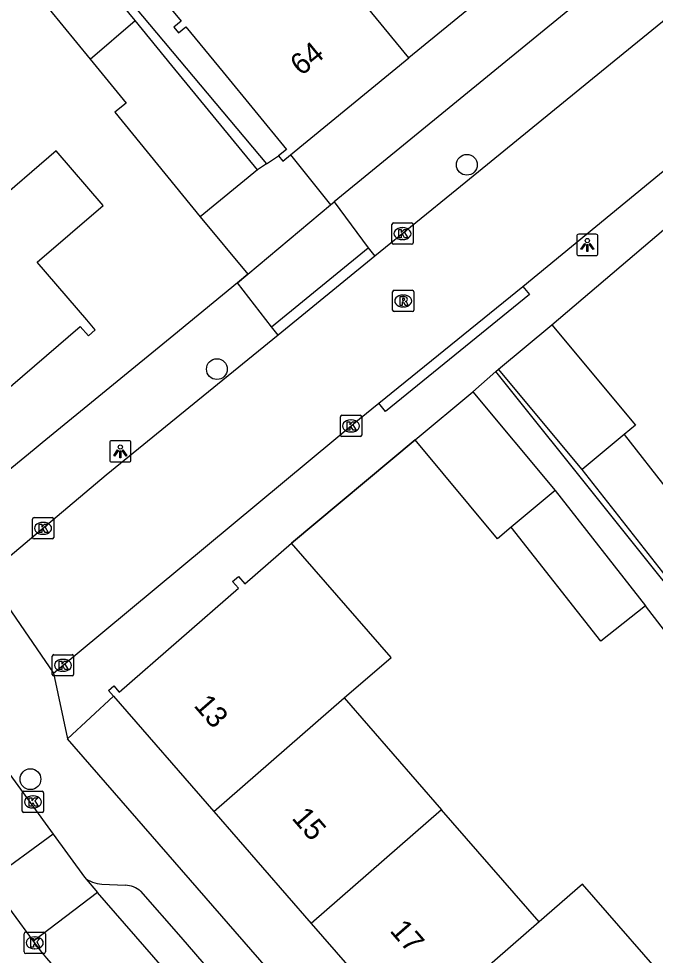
# Model space of a CAD drawing. Extents: x 162532 to 163264, y 381233 to 382042.
# Drawn here: x 162644.47 to 162674.35, y 381814.16 to 381858.1 of the extents above; entities that cross this region are included whole.
import ezdxf

# ---------------------------------------------------------------- set-up
doc = ezdxf.new("R2010")
doc.units = 0
for name, color, linetype in [('IMGEO_Boom', 7, 'Continuous'), ('IMGEO_Kolk', 7, 'Continuous'), ('IMGEO_Lichtpunt', 7, 'Continuous'), ('IMGEO_Muur', 7, 'Continuous'), ('IMGEO_Pand', 7, 'Continuous'), ('IMGEO_Pand_nummerreeks', 7, 'Continuous'), ('IMGEO_Parkeervlak_open', 7, 'Continuous'), ('IMGEO_Rijbaan_lokaal_open', 7, 'Continuous'), ('IMGEO_Rioolput', 7, 'Continuous'), ('IMGEO_Voetpad_gesloten', 7, 'Continuous'), ('IMGEO_Voetpad_open', 7, 'Continuous')]:
    doc.layers.add(name, color=color, linetype=linetype)

msp = doc.modelspace()

# ---------------------------------------------------------------- linework, layer by layer
at = {"layer": 'IMGEO_Boom'}
for centre in [(162665.504, 381851.247), (162653.773, 381841.66), (162645.021, 381822.421)]:
    msp.add_circle(centre, 0.489, dxfattribs=at)
at = {"layer": 'IMGEO_Kolk'}
for p, q in [((162661.984, 381847.591), (162661.984, 381848.443)), ((162662.059, 381848.517), (162662.911, 381848.517)), ((162662.985, 381848.443), (162662.985, 381847.591)), ((162662.472, 381848.297), (162662.497, 381848.297)), ((162662.911, 381847.517), (162662.059, 381847.517)), ((162662.495, 381847.737), (162662.47, 381847.737)), ((162659.568, 381838.568), (162659.568, 381839.42)), ((162659.643, 381839.494), (162660.495, 381839.494)), ((162660.056, 381839.274), (162660.081, 381839.274)), ((162660.569, 381839.42), (162660.569, 381838.568)), ((162660.079, 381838.714), (162660.054, 381838.714)), ((162660.495, 381838.494), (162659.643, 381838.494)), ((162645.114, 381833.766), (162645.114, 381834.618)), ((162645.189, 381834.692), (162646.041, 381834.692)), ((162645.602, 381834.472), (162645.627, 381834.472)), ((162646.115, 381834.618), (162646.115, 381833.766)), ((162645.625, 381833.912), (162645.6, 381833.912)), ((162646.041, 381833.692), (162645.189, 381833.692)), ((162646.046, 381827.337), (162646.046, 381828.189)), ((162646.121, 381828.263), (162646.973, 381828.263)), ((162647.047, 381828.189), (162647.047, 381827.337)), ((162646.534, 381828.043), (162646.559, 381828.043)), ((162646.973, 381827.263), (162646.121, 381827.263)), ((162646.557, 381827.483), (162646.532, 381827.483)), ((162644.638, 381820.927), (162644.638, 381821.779)), ((162644.713, 381821.853), (162645.565, 381821.853)), ((162645.126, 381821.633), (162645.151, 381821.633)), ((162645.639, 381821.779), (162645.639, 381820.927)), ((162645.149, 381821.073), (162645.124, 381821.073)), ((162645.565, 381820.853), (162644.713, 381820.853)), ((162644.723, 381814.317), (162644.723, 381815.169)), ((162644.798, 381815.243), (162645.65, 381815.243)), ((162645.211, 381815.023), (162645.236, 381815.023)), ((162645.724, 381815.169), (162645.724, 381814.317)), ((162645.65, 381814.243), (162644.798, 381814.243)), ((162645.234, 381814.463), (162645.209, 381814.463))]:
    msp.add_line(p, q, dxfattribs=at)
for points in [[(162661.984, 381847.591), (162661.984, 381848.443)], [(162662.059, 381848.517), (162662.911, 381848.517)], [(162662.985, 381848.443), (162662.985, 381847.591)], [(162662.305, 381848.217), (162662.428, 381848.217), (162662.428, 381848.066), (162662.558, 381848.217), (162662.722, 381848.217), (162662.576, 381848.066), (162662.729, 381847.817), (162662.577, 381847.817), (162662.492, 381847.981), (162662.428, 381847.914), (162662.428, 381847.817), (162662.305, 381847.817), (162662.305, 381848.217)], [(162662.911, 381847.517), (162662.059, 381847.517)], [(162659.568, 381838.568), (162659.568, 381839.42)], [(162659.643, 381839.494), (162660.495, 381839.494)], [(162659.889, 381839.194), (162660.012, 381839.194), (162660.012, 381839.043), (162660.142, 381839.194), (162660.306, 381839.194), (162660.16, 381839.043), (162660.313, 381838.794), (162660.161, 381838.794), (162660.076, 381838.958), (162660.012, 381838.891), (162660.012, 381838.794), (162659.889, 381838.794), (162659.889, 381839.194)], [(162660.569, 381839.42), (162660.569, 381838.568)], [(162660.495, 381838.494), (162659.643, 381838.494)], [(162645.114, 381833.766), (162645.114, 381834.618)], [(162645.189, 381834.692), (162646.041, 381834.692)], [(162645.435, 381834.392), (162645.558, 381834.392), (162645.558, 381834.241), (162645.688, 381834.392), (162645.852, 381834.392), (162645.706, 381834.241), (162645.859, 381833.992), (162645.707, 381833.992), (162645.622, 381834.156), (162645.558, 381834.089), (162645.558, 381833.992), (162645.435, 381833.992), (162645.435, 381834.392)], [(162646.115, 381834.618), (162646.115, 381833.766)], [(162646.041, 381833.692), (162645.189, 381833.692)], [(162646.046, 381827.337), (162646.046, 381828.189)], [(162646.121, 381828.263), (162646.973, 381828.263)], [(162647.047, 381828.189), (162647.047, 381827.337)], [(162646.367, 381827.963), (162646.49, 381827.963), (162646.49, 381827.812), (162646.62, 381827.963), (162646.784, 381827.963), (162646.638, 381827.812), (162646.791, 381827.563), (162646.639, 381827.563), (162646.554, 381827.727), (162646.49, 381827.66), (162646.49, 381827.563), (162646.367, 381827.563), (162646.367, 381827.963)], [(162646.973, 381827.263), (162646.121, 381827.263)], [(162644.638, 381820.927), (162644.638, 381821.779)], [(162644.713, 381821.853), (162645.565, 381821.853)], [(162644.959, 381821.553), (162645.082, 381821.553), (162645.082, 381821.402), (162645.212, 381821.553), (162645.376, 381821.553), (162645.23, 381821.402), (162645.383, 381821.153), (162645.231, 381821.153), (162645.146, 381821.317), (162645.082, 381821.25), (162645.082, 381821.153), (162644.959, 381821.153), (162644.959, 381821.553)], [(162645.639, 381821.779), (162645.639, 381820.927)], [(162645.565, 381820.853), (162644.713, 381820.853)], [(162644.723, 381814.317), (162644.723, 381815.169)], [(162644.798, 381815.243), (162645.65, 381815.243)], [(162645.044, 381814.943), (162645.167, 381814.943), (162645.167, 381814.792), (162645.297, 381814.943), (162645.461, 381814.943), (162645.315, 381814.792), (162645.468, 381814.543), (162645.316, 381814.543), (162645.231, 381814.707), (162645.167, 381814.64), (162645.167, 381814.543), (162645.044, 381814.543), (162645.044, 381814.943)], [(162645.724, 381815.169), (162645.724, 381814.317)], [(162645.65, 381814.243), (162644.798, 381814.243)]]:
    msp.add_lwpolyline(points, dxfattribs=at)
for centre, start, end in [((162662.061, 381848.441), 91.552, 178.448), ((162662.061, 381848.441), 91.552, 178.448), ((162662.909, 381848.441), 1.552, 88.448), ((162662.909, 381848.441), 1.552, 88.448), ((162662.061, 381847.593), 181.552, 268.448), ((162662.061, 381847.593), 181.552, 268.448), ((162662.909, 381847.593), 271.552, 358.448), ((162662.909, 381847.593), 271.552, 358.448), ((162659.645, 381839.418), 91.552, 178.448), ((162659.645, 381839.418), 91.552, 178.448), ((162660.493, 381839.418), 1.552, 88.448), ((162660.493, 381839.418), 1.552, 88.448), ((162659.645, 381838.57), 181.552, 268.448), ((162659.645, 381838.57), 181.552, 268.448), ((162660.493, 381838.57), 271.552, 358.448), ((162660.493, 381838.57), 271.552, 358.448), ((162645.191, 381834.616), 91.552, 178.448), ((162645.191, 381834.616), 91.552, 178.448), ((162646.039, 381834.616), 1.552, 88.448), ((162646.039, 381834.616), 1.552, 88.448), ((162645.191, 381833.768), 181.552, 268.448), ((162645.191, 381833.768), 181.552, 268.448), ((162646.039, 381833.768), 271.552, 358.448), ((162646.039, 381833.768), 271.552, 358.448), ((162646.123, 381828.187), 91.552, 178.448), ((162646.123, 381828.187), 91.552, 178.448), ((162646.971, 381828.187), 1.552, 88.448), ((162646.971, 381828.187), 1.552, 88.448), ((162646.123, 381827.339), 181.552, 268.448), ((162646.123, 381827.339), 181.552, 268.448), ((162646.971, 381827.339), 271.552, 358.448), ((162646.971, 381827.339), 271.552, 358.448), ((162644.715, 381821.777), 91.552, 178.448), ((162644.715, 381821.777), 91.552, 178.448), ((162645.563, 381821.777), 1.552, 88.448), ((162645.563, 381821.777), 1.552, 88.448), ((162644.715, 381820.929), 181.552, 268.448), ((162644.715, 381820.929), 181.552, 268.448), ((162645.563, 381820.929), 271.552, 358.448), ((162645.563, 381820.929), 271.552, 358.448), ((162644.8, 381815.167), 91.552, 178.448), ((162644.8, 381815.167), 91.552, 178.448), ((162645.648, 381815.167), 1.552, 88.448), ((162645.648, 381815.167), 1.552, 88.448), ((162644.8, 381814.319), 181.552, 268.448), ((162644.8, 381814.319), 181.552, 268.448), ((162645.648, 381814.319), 271.552, 358.448), ((162645.648, 381814.319), 271.552, 358.448)]:
    msp.add_arc(centre, 0.0765, start, end, dxfattribs=at)
for centre, major_axis, ratio, start_param, end_param in [((162662.471, 381848.017), (-0.387, 0.002), 0.722429, 4.712389, 7.853982), ((162662.496, 381848.017), (-0.39, 0.002), 0.717154, 1.570796, 4.712389), ((162660.055, 381838.994), (-0.387, 0.002), 0.722429, 4.712389, 7.853982), ((162660.08, 381838.994), (-0.39, 0.002), 0.717154, 1.570796, 4.712389), ((162645.601, 381834.192), (-0.387, 0.002), 0.722429, 4.712389, 7.853982), ((162645.626, 381834.192), (-0.39, 0.002), 0.717154, 1.570796, 4.712389), ((162646.533, 381827.763), (-0.387, 0.002), 0.722429, 4.712389, 7.853982), ((162646.558, 381827.763), (-0.39, 0.002), 0.717154, 1.570796, 4.712389), ((162645.125, 381821.353), (-0.387, 0.002), 0.722429, 4.712389, 7.853982), ((162645.15, 381821.353), (-0.39, 0.002), 0.717154, 1.570796, 4.712389), ((162645.21, 381814.743), (-0.387, 0.002), 0.722429, 4.712389, 7.853982), ((162645.235, 381814.743), (-0.39, 0.002), 0.717154, 1.570796, 4.712389)]:
    msp.add_ellipse(centre, major_axis=major_axis, ratio=ratio, start_param=start_param, end_param=end_param, dxfattribs=at)
at = {"layer": 'IMGEO_Lichtpunt'}
for p, q in [((162670.66, 381847.892), (162670.66, 381847.085)), ((162670.66, 381847.892), (162670.66, 381847.085)), ((162671.562, 381847.987), (162670.754, 381847.987)), ((162671.562, 381847.987), (162670.754, 381847.987)), ((162671.656, 381847.085), (162671.656, 381847.892)), ((162671.656, 381847.085), (162671.656, 381847.892)), ((162670.754, 381846.991), (162671.562, 381846.991)), ((162670.754, 381846.991), (162671.562, 381846.991)), ((162649.643, 381838.302), (162648.835, 381838.302)), ((162649.643, 381838.302), (162648.835, 381838.302)), ((162648.741, 381838.207), (162648.741, 381837.4)), ((162648.741, 381838.207), (162648.741, 381837.4)), ((162649.737, 381837.4), (162649.737, 381838.207)), ((162649.737, 381837.4), (162649.737, 381838.207)), ((162648.835, 381837.306), (162649.643, 381837.306)), ((162648.835, 381837.306), (162649.643, 381837.306))]:
    msp.add_line(p, q, dxfattribs=at)
for points in [[(162671.034, 381847.556), (162671.073, 381847.528), (162670.885, 381847.266), (162670.847, 381847.293), (162671.034, 381847.556)], [(162671.136, 381847.508), (162671.183, 381847.508), (162671.183, 381847.186), (162671.136, 381847.186), (162671.136, 381847.508)], [(162671.246, 381847.528), (162671.284, 381847.555), (162671.471, 381847.293), (162671.432, 381847.265), (162671.246, 381847.528)], [(162649.115, 381837.871), (162649.154, 381837.843), (162648.966, 381837.581), (162648.928, 381837.608), (162649.115, 381837.871)], [(162649.217, 381837.823), (162649.264, 381837.823), (162649.264, 381837.501), (162649.217, 381837.501), (162649.217, 381837.823)], [(162649.327, 381837.843), (162649.365, 381837.87), (162649.552, 381837.608), (162649.513, 381837.58), (162649.327, 381837.843)]]:
    msp.add_lwpolyline(points, dxfattribs=at)
for centre in [(162671.159, 381847.69), (162649.24, 381838.005)]:
    msp.add_circle(centre, 0.0994, dxfattribs=at)
for centre, start, end in [((162670.754, 381847.892), 90, 180), ((162670.754, 381847.892), 90, 180), ((162671.562, 381847.892), 0, 90), ((162671.562, 381847.892), 0, 90), ((162670.754, 381847.085), 180, 270), ((162670.754, 381847.085), 180, 270), ((162671.562, 381847.085), 270, 0), ((162671.562, 381847.085), 270, 360), ((162648.835, 381838.207), 90, 180), ((162648.835, 381838.207), 90, 180), ((162649.643, 381838.207), 0, 90), ((162649.643, 381838.207), 0, 90), ((162648.835, 381837.4), 180, 270), ((162648.835, 381837.4), 180, 270), ((162649.643, 381837.4), 270, 0), ((162649.643, 381837.4), 270, 360)]:
    msp.add_arc(centre, 0.0946, start, end, dxfattribs=at)
at = {"layer": 'IMGEO_Muur'}
for points in [[(162669.496, 381843.741), (162677.677, 381850.696)], [(162654.733, 381845.707), (162651.746, 381843.259)], [(162655.225, 381846.11), (162654.733, 381845.707)], [(162651.746, 381843.259), (162645.564, 381838.195)], [(162663.076, 381838.336), (162657.279, 381833.5)], [(162645.564, 381838.195), (162645.193, 381837.891)]]:
    msp.add_lwpolyline(points, dxfattribs=at)
at = {"layer": 'IMGEO_Pand'}
for points in [[(162662.779, 381856.263), (162657.649, 381862.525)], [(162649.938, 381858.01), (162647.405, 381861.103), (162645.254, 381859.341), (162647.831, 381856.195)], [(162668.226, 381860.724), (162662.779, 381856.263)], [(162650.304, 381860.178), (162652.1, 381857.986), (162651.753, 381857.703), (162651.972, 381857.435), (162652.318, 381857.719), (162654.064, 381855.588), (162657.033, 381851.963), (162656.664, 381851.661)], [(162647.831, 381856.195), (162649.938, 381858.01)], [(162655.674, 381851.007), (162651.663, 381855.904), (162649.938, 381858.01)], [(162657.225, 381851.715), (162662.779, 381856.263)], [(162647.831, 381856.195), (162649.512, 381854.143), (162648.983, 381853.709), (162652.994, 381848.812)], [(162636.961, 381843.931), (162641.918, 381838.171), (162642.27, 381838.474), (162641.872, 381838.937), (162643.626, 381840.446), (162647.361, 381843.661), (162647.74, 381843.22), (162648.065, 381843.499), (162647.663, 381843.965), (162645.33, 381846.676), (162648.431, 381849.344), (162646.224, 381851.908), (162643.125, 381849.24)], [(162656.664, 381851.661), (162656.863, 381851.418), (162657.225, 381851.715)], [(162655.674, 381851.007), (162652.994, 381848.812)], [(162666.996, 381841.659), (162669.496, 381843.741)], [(162669.496, 381843.741), (162673.418, 381839.033), (162672.885, 381838.589)], [(162670.918, 381836.951), (162666.996, 381841.659)], [(162663.076, 381838.336), (162665.786, 381840.593)], [(162665.786, 381840.593), (162669.647, 381835.959)], [(162667.589, 381834.245), (162666.937, 381833.701), (162663.076, 381838.336)], [(162672.885, 381838.589), (162677.055, 381833.283), (162675.044, 381831.702), (162670.918, 381836.951)], [(162672.885, 381838.589), (162670.918, 381836.951)], [(162669.647, 381835.959), (162667.589, 381834.245)], [(162669.647, 381835.959), (162673.894, 381830.556)], [(162673.894, 381830.556), (162671.789, 381828.902), (162667.589, 381834.245)], [(162648.917, 381826.314), (162648.679, 381826.587), (162648.928, 381826.805), (162649.184, 381826.51), (162654.779, 381831.382), (162654.506, 381831.695), (162654.782, 381831.936), (162655.084, 381831.589), (162657.279, 381833.5)], [(162659.744, 381826.237), (162661.952, 381828.133), (162657.279, 381833.5)], [(162648.917, 381826.314), (162653.622, 381820.909)], [(162653.622, 381820.909), (162659.744, 381826.237)], [(162659.744, 381826.237), (162664.321, 381820.98)], [(162653.622, 381820.909), (162658.2, 381815.652)], [(162664.321, 381820.98), (162658.2, 381815.652)], [(162668.898, 381815.723), (162664.321, 381820.98)], [(162673.475, 381810.467), (162675.512, 381812.241), (162670.936, 381817.497), (162668.898, 381815.723)], [(162658.2, 381815.652), (162662.776, 381810.395)], [(162668.898, 381815.723), (162662.776, 381810.395)]]:
    msp.add_lwpolyline(points, dxfattribs=at)
at = {"layer": 'IMGEO_Parkeervlak_open'}
for points in [[(162657.225, 381851.715), (162659.11, 381849.371)], [(162656.106, 381851.292), (162655.674, 381851.007)], [(162652.994, 381848.812), (162655.225, 381846.11)]]:
    msp.add_lwpolyline(points, dxfattribs=at)
at = {"layer": 'IMGEO_Rijbaan_lokaal_open'}
for points in [[(162694.996, 381874.59), (162688.855, 381869.619), (162681.316, 381863.363), (162672.848, 381856.46), (162665.027, 381850.088), (162661.191, 381846.959)], [(162668.127, 381845.543), (162676.395, 381852.319), (162682.745, 381857.472)], [(162661.191, 381846.959), (162656.652, 381843.257)], [(162661.37, 381840.059), (162668.127, 381845.543)], [(162656.652, 381843.257), (162653.131, 381840.384), (162648.579, 381836.677), (162642.953, 381831.956)], [(162646.101, 381827.394), (162660.46, 381839.32), (162661.37, 381840.059)], [(162642.953, 381831.956), (162646.101, 381827.394)], [(162643.084, 381823.959), (162646.081, 381819.844)], [(162646.081, 381819.844), (162643.092, 381817.657)], [(162646.081, 381819.844), (162647.554, 381817.822)], [(162647.554, 381817.822), (162648.176, 381817.107)], [(162648.176, 381817.107), (162645.167, 381814.823)], [(162656.941, 381807.04), (162648.176, 381817.107)], [(162645.167, 381814.823), (162644.181, 381816.17), (162643.843, 381816.631)], [(162645.988, 381813.796), (162645.795, 381814.018), (162645.551, 381814.298), (162645.167, 381814.823)]]:
    msp.add_lwpolyline(points, dxfattribs=at)
at = {"layer": 'IMGEO_Rioolput'}
for p, q in [((162662.017, 381844.431), (162662.017, 381845.283)), ((162662.092, 381845.357), (162662.944, 381845.357)), ((162663.018, 381845.283), (162663.018, 381844.431)), ((162662.505, 381845.137), (162662.53, 381845.137)), ((162662.528, 381844.577), (162662.503, 381844.577)), ((162662.944, 381844.357), (162662.092, 381844.357))]:
    msp.add_line(p, q, dxfattribs=at)
for points in [[(162662.017, 381844.431), (162662.017, 381845.283)], [(162662.092, 381845.357), (162662.944, 381845.357)], [(162663.018, 381845.283), (162663.018, 381844.431)], [(162662.606, 381845.055), (162662.354, 381845.057), (162662.354, 381844.657)], [(162662.354, 381844.657), (162662.478, 381844.657), (162662.478, 381844.819), (162662.489, 381844.819)], [(162662.532, 381844.976), (162662.478, 381844.976), (162662.478, 381844.895)], [(162662.478, 381844.895), (162662.53, 381844.895)], [(162662.536, 381844.79), (162662.607, 381844.657), (162662.747, 381844.657), (162662.682, 381844.783)], [(162662.944, 381844.357), (162662.092, 381844.357)]]:
    msp.add_lwpolyline(points, dxfattribs=at)
for centre, radius, start, end in [((162662.094, 381845.281), 0.0765, 91.552, 178.448), ((162662.094, 381845.281), 0.0765, 91.552, 178.448), ((162662.942, 381845.281), 0.0765, 1.552, 88.448), ((162662.942, 381845.281), 0.0765, 1.552, 88.448), ((162662.488, 381844.766), 0.0533, 26.0293, 88.6989), ((162662.514, 381845.084), 0.19, 274.7715, 282.9687), ((162662.538, 381844.88), 0.0964, 77.0061, 93.1865), ((162662.552, 381844.937), 0.0378, 276.6634, 79.6772), ((162662.605, 381844.945), 0.109, 350.3612, 89.416), ((162662.603, 381844.945), 0.112, 277.5842, 350.9817), ((162662.587, 381844.73), 0.108, 29.5134, 73.7905), ((162662.094, 381844.433), 0.0765, 181.552, 268.448), ((162662.094, 381844.433), 0.0765, 181.552, 268.448), ((162662.942, 381844.433), 0.0765, 271.552, 358.448), ((162662.942, 381844.433), 0.0765, 271.552, 358.448)]:
    msp.add_arc(centre, radius, start, end, dxfattribs=at)
for centre, major_axis, ratio, start_param, end_param in [((162662.504, 381844.857), (-0.387, 0.002), 0.722429, 4.712389, 7.853982), ((162662.529, 381844.857), (-0.39, 0.002), 0.717154, 1.570796, 4.712389)]:
    msp.add_ellipse(centre, major_axis=major_axis, ratio=ratio, start_param=start_param, end_param=end_param, dxfattribs=at)
at = {"layer": 'IMGEO_Voetpad_gesloten'}
for points in [[(162708.484, 381889.327), (162705.634, 381887.408), (162659.283, 381849.513)], [(162659.283, 381849.513), (162660.875, 381847.345)], [(162660.875, 381847.345), (162661.191, 381846.959)]]:
    msp.add_lwpolyline(points, dxfattribs=at)
at = {"layer": 'IMGEO_Voetpad_open'}
for points in [[(162641.659, 381868.486), (162656.106, 381851.292)], [(162656.106, 381851.292), (162656.664, 381851.661)], [(162669.496, 381843.741), (162677.677, 381850.696)], [(162655.225, 381846.11), (162659.11, 381849.371)], [(162659.11, 381849.371), (162659.283, 381849.513)], [(162656.336, 381843.643), (162660.875, 381847.345)], [(162654.733, 381845.707), (162651.746, 381843.259), (162645.564, 381838.195), (162645.193, 381837.891), (162641.079, 381834.52)], [(162654.733, 381845.707), (162655.225, 381846.11)], [(162656.336, 381843.643), (162654.733, 381845.707)], [(162668.127, 381845.543), (162668.442, 381845.156), (162661.685, 381839.672), (162661.37, 381840.059)], [(162656.652, 381843.257), (162656.336, 381843.643)], [(162665.786, 381840.593), (162666.869, 381841.547)], [(162666.869, 381841.547), (162666.996, 381841.659)], [(162677.229, 381828.616), (162666.869, 381841.547)], [(162657.279, 381833.5), (162663.076, 381838.336)], [(162676.905, 381826.459), (162676.992, 381826.53), (162673.894, 381830.556)], [(162646.101, 381827.394), (162646.757, 381824.316)], [(162646.757, 381824.316), (162648.917, 381826.314)], [(162694.979, 381773.409), (162692.677, 381771.414), (162687.062, 381778.024), (162646.757, 381824.316)], [(162648.376, 381817.497), (162649.473, 381817.443)], [(162650.194, 381817.171), (162652.079, 381815.003), (162656.594, 381809.763)]]:
    msp.add_lwpolyline(points, dxfattribs=at)
for centre, radius, start, end in [((162648.421, 381818.813), 1.317, 228.8173, 268.0373), ((162649.428, 381816.231), 1.213, 50.8026, 87.859)]:
    msp.add_arc(centre, radius, start, end, dxfattribs=at)

# ---------------------------------------------------------------- texts
at = {"layer": 'IMGEO_Pand_nummerreeks'}
for s, rotation, p in [('64', 39.3164, (162657.731, 381855.386)), ('13', 311.0448, (162652.652, 381825.861)), ('15', 311.0448, (162657.251, 381820.579)), ('17', 311.0448, (162661.85, 381815.297))]:
    msp.add_text(s, height=1, rotation=rotation, dxfattribs=at).set_placement(p)

doc.saveas('drawing.dxf')
